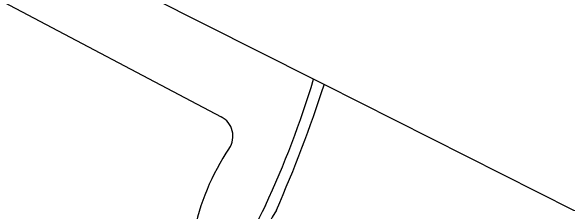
# Model space of a CAD drawing. Extents: x 133000 to 136000, y 400500 to 403500.
# Drawn here: x 133343.1 to 133444.8, y 401574.5 to 401611.2 of the extents above; entities that cross this region are included whole.
import ezdxf

# ---------------------------------------------------------------- set-up
doc = ezdxf.new("R2010")
doc.units = 0
doc.layers.add('gg-knt-onverhard', color=7, linetype='Continuous')
doc.layers.add('gt-grn-groengrens', color=7, linetype='Continuous')

msp = doc.modelspace()

# ---------------------------------------------------------------- linework, layer by layer
at = {"layer": 'gg-knt-onverhard'}
for centre, radius, start, end in [((133233.75, 401648.34), 171.91, 334.988, 343.2235), ((133164.81, 401674.19), 247.57, 336.329, 342.0119), ((133450.62, 401543.97), 68.82, 152.5834, 170.3627), ((133440.59, 401546.13), 56.8, 149.6867, 174.1202)]:
    msp.add_arc(centre, radius, start, end, dxfattribs=at)
at = {"layer": 'gt-grn-groengrens'}
for p, q in [((133398.34, 401598.72), (133328.15, 401634.18)), ((133329.97, 401619.15), (133381.49, 401591.86)), ((133400.28, 401597.74), (133398.34, 401598.72))]:
    msp.add_line(p, q, dxfattribs=at)
msp.add_lwpolyline([(133458.45, 401574.53), (133445.88, 401574.71), (133400.28, 401597.74)], dxfattribs=at)
for centre, radius, start, end in [((133379.62, 401588.32), 4, 326.0656, 62.0864), ((133418.71, 401562.02), 43.12, 146.0667, 191.5057)]:
    msp.add_arc(centre, radius, start, end, dxfattribs=at)

doc.saveas('drawing.dxf')
